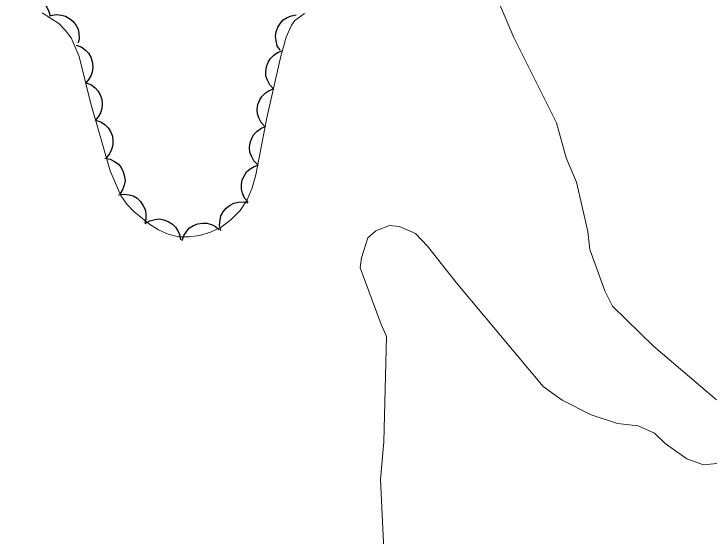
# Model space of a CAD drawing. Extents: x 386081 to 389416, y 5130568 to 5134082.
# Drawn here: x 387430.8 to 387484.7, y 5132050.5 to 5132090.9 of the extents above; entities that cross this region are included whole.
import ezdxf

# ---------------------------------------------------------------- set-up
doc = ezdxf.new("R2010")
doc.units = 0
doc.header["$LTSCALE"] = 1.2
doc.linetypes.add('DOT_DASHED', pattern=[7.7, 5, -1.2, 0.3, -1.2])
doc.layers.add('2', color=7, linetype='Continuous', lineweight=13)
doc.layers.add('44', color=7, linetype='Continuous', lineweight=25)

msp = doc.modelspace()

# ---------------------------------------------------------------- linework, layer by layer
at = {"layer": '2'}
for points in [[(387485.08, 5132061), (387480.21, 5132065.16), (387477.04, 5132068.26), (387476.44, 5132069.43), (387475.28, 5132072.65), (387475.13, 5132074.04), (387474.27, 5132077.84), (387473.47, 5132079.74), (387472.7, 5132082.44), (387469.4, 5132089.04), (387467.94, 5132092.49)], [(387459.78, 5132040.74), (387459.1, 5132054.84), (387459.36, 5132057.75), (387459.57, 5132065.92), (387459.12, 5132066.91), (387457.53, 5132071.22), (387457.62, 5132072), (387458.13, 5132073.54), (387458.73, 5132074.09), (387459.79, 5132074.51), (387460.57, 5132074.42), (387461.81, 5132073.87), (387462.73, 5132072.91), (387464.94, 5132070.09), (387471.69, 5132062.04), (387473.14, 5132060.99), (387475.38, 5132059.84), (387477.43, 5132059.18), (387479.04, 5132059), (387480.3, 5132058.42), (387481.11, 5132057.63), (387482.8, 5132056.45), (387484.09, 5132055.97), (387485.1, 5132056.08)]]:
    msp.add_lwpolyline(points, dxfattribs=at)
at = {"layer": '44'}
for points in [[(387430.75, 5132091.8), (387431.09, 5132092.04), (387431.48, 5132092.16), (387431.81, 5132092.22), (387432.16, 5132092.18), (387432.51, 5132092.07), (387432.84, 5132091.87), (387433.1, 5132091.68), (387433.3, 5132091.39), (387433.46, 5132091.05), (387433.54, 5132090.7)], [(387433.6, 5132090.74), (387434.01, 5132090.82), (387434.42, 5132090.77), (387434.74, 5132090.7), (387435.04, 5132090.52), (387435.32, 5132090.28), (387435.55, 5132089.97), (387435.71, 5132089.69), (387435.78, 5132089.34), (387435.79, 5132088.97), (387435.72, 5132088.62)], [(387451.34, 5132088.06), (387451.12, 5132088.41), (387451.02, 5132088.81), (387450.98, 5132089.13), (387451.03, 5132089.48), (387451.16, 5132089.83), (387451.37, 5132090.15), (387451.58, 5132090.4), (387451.88, 5132090.59), (387452.22, 5132090.73), (387452.57, 5132090.79)], [(387435.57, 5132088.45), (387435.96, 5132088.31), (387436.29, 5132088.06), (387436.52, 5132087.83), (387436.69, 5132087.52), (387436.81, 5132087.18), (387436.84, 5132086.79), (387436.83, 5132086.47), (387436.72, 5132086.13), (387436.54, 5132085.81), (387436.3, 5132085.54)], [(387450.82, 5132085.08), (387450.53, 5132085.38), (387450.35, 5132085.75), (387450.24, 5132086.06), (387450.23, 5132086.41), (387450.28, 5132086.78), (387450.42, 5132087.13), (387450.58, 5132087.42), (387450.83, 5132087.66), (387451.14, 5132087.87), (387451.47, 5132088.01)], [(387436.3, 5132085.54), (387436.69, 5132085.4), (387437.02, 5132085.15), (387437.25, 5132084.92), (387437.42, 5132084.61), (387437.54, 5132084.26), (387437.57, 5132083.88), (387437.56, 5132083.56), (387437.44, 5132083.22), (387437.26, 5132082.9), (387437.02, 5132082.63)], [(387450.16, 5132082.15), (387449.87, 5132082.46), (387449.69, 5132082.82), (387449.59, 5132083.13), (387449.57, 5132083.48), (387449.62, 5132083.85), (387449.77, 5132084.21), (387449.92, 5132084.49), (387450.18, 5132084.74), (387450.48, 5132084.95), (387450.82, 5132085.08)], [(387437.07, 5132082.64), (387437.47, 5132082.51), (387437.8, 5132082.28), (387438.05, 5132082.06), (387438.23, 5132081.76), (387438.36, 5132081.41), (387438.4, 5132081.03), (387438.4, 5132080.7), (387438.3, 5132080.37), (387438.13, 5132080.04), (387437.9, 5132079.76)], [(387449.6, 5132079.2), (387449.31, 5132079.5), (387449.12, 5132079.86), (387449, 5132080.17), (387448.98, 5132080.52), (387449.02, 5132080.89), (387449.15, 5132081.25), (387449.3, 5132081.54), (387449.55, 5132081.79), (387449.85, 5132082.01), (387450.18, 5132082.15)], [(387437.77, 5132079.71), (387438.18, 5132079.64), (387438.54, 5132079.45), (387438.81, 5132079.26), (387439.03, 5132078.98), (387439.2, 5132078.66), (387439.29, 5132078.28), (387439.34, 5132077.96), (387439.28, 5132077.61), (387439.15, 5132077.26), (387438.96, 5132076.96)], [(387448.86, 5132076.3), (387448.59, 5132076.62), (387448.43, 5132076.99), (387448.34, 5132077.31), (387448.34, 5132077.66), (387448.41, 5132078.02), (387448.57, 5132078.37), (387448.74, 5132078.65), (387449.01, 5132078.88), (387449.32, 5132079.07), (387449.66, 5132079.19)], [(387438.83, 5132076.86), (387439.25, 5132076.93), (387439.65, 5132076.87), (387439.97, 5132076.78), (387440.27, 5132076.6), (387440.54, 5132076.35), (387440.75, 5132076.03), (387440.9, 5132075.74), (387440.96, 5132075.39), (387440.96, 5132075.02), (387440.88, 5132074.67)], [(387446.74, 5132074.11), (387446.65, 5132074.52), (387446.69, 5132074.92), (387446.76, 5132075.24), (387446.94, 5132075.55), (387447.17, 5132075.83), (387447.48, 5132076.06), (387447.76, 5132076.23), (387448.11, 5132076.3), (387448.48, 5132076.32), (387448.83, 5132076.26)], [(387440.91, 5132074.64), (387441.26, 5132074.86), (387441.66, 5132074.96), (387441.99, 5132075), (387442.33, 5132074.94), (387442.68, 5132074.81), (387443, 5132074.6), (387443.25, 5132074.38), (387443.43, 5132074.09), (387443.57, 5132073.74), (387443.63, 5132073.39)], [(387443.75, 5132073.33), (387443.88, 5132073.73), (387444.11, 5132074.06), (387444.33, 5132074.31), (387444.63, 5132074.49), (387444.98, 5132074.62), (387445.36, 5132074.67), (387445.68, 5132074.68), (387446.02, 5132074.57), (387446.35, 5132074.41), (387446.63, 5132074.18)]]:
    msp.add_lwpolyline(points, dxfattribs=at)
at = {"layer": '44', "linetype": 'DOT_DASHED', "lineweight": 13}
msp.add_lwpolyline([(387432.94, 5132090.94), (387434.22, 5132090.12), (387434.75, 5132089.59), (387435.18, 5132089.01), (387435.79, 5132087.58), (387436.68, 5132084.01), (387438.2, 5132078.72), (387439.02, 5132076.82), (387439.49, 5132076.16), (387440.03, 5132075.58), (387441.24, 5132074.59), (387441.93, 5132074.17), (387442.67, 5132073.83), (387443.48, 5132073.63), (387444.29, 5132073.61), (387445.11, 5132073.73), (387445.95, 5132073.98), (387446.77, 5132074.38), (387447.56, 5132074.95), (387448.25, 5132075.66), (387448.79, 5132076.48), (387449.17, 5132077.41), (387449.45, 5132078.42), (387450.31, 5132082.82), (387451.38, 5132087.59), (387451.8, 5132089.08), (387452.21, 5132089.99), (387452.48, 5132090.36), (387453.21, 5132090.91)], dxfattribs=at)

doc.saveas('drawing.dxf')
